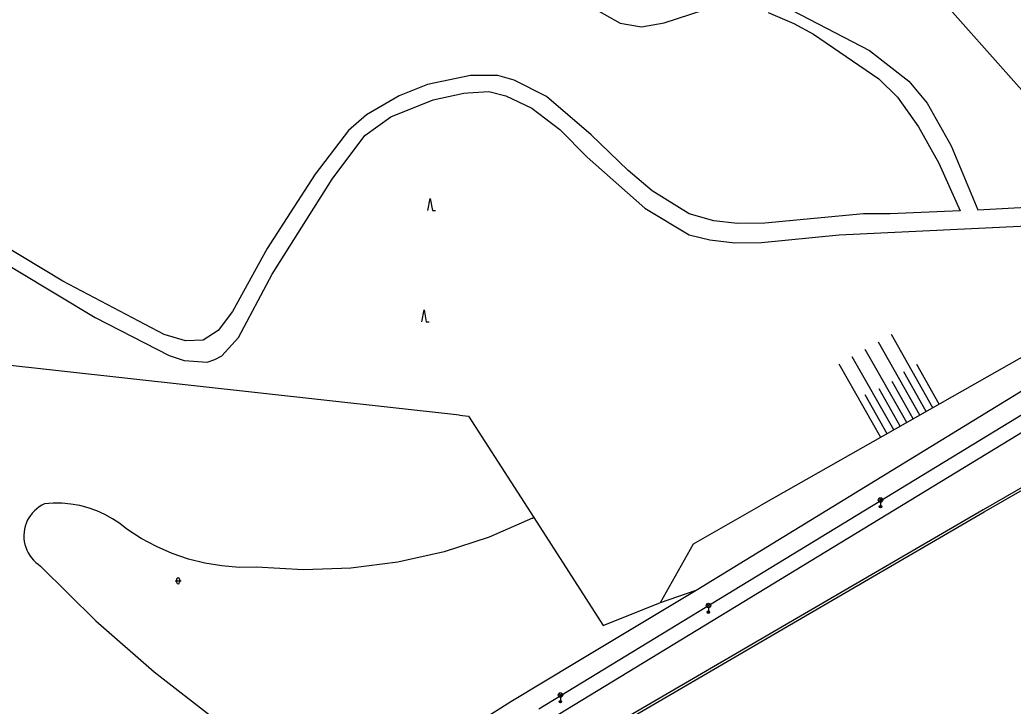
# Model space of a CAD drawing. Extents: x -595546 to -593986, y -1160845 to -1159202.
# Drawn here: x -594634.5 to -594468.8, y -1159714.7 to -1159600.3 of the extents above; entities that cross this region are included whole.
import ezdxf

# ---------------------------------------------------------------- set-up
doc = ezdxf.new("R2010")
doc.units = 0
for name, color, linetype in [('DOP - kresba z DSPS bez souradnic', 7, 'Continuous'), ('DOP - rozhrani ploch obecne', 7, 'Continuous'), ('Level 33', 7, 'Continuous'), ('Level 36', 7, 'Continuous'), ('TM - chodniky - VP', 7, 'Continuous'), ('TM - komunikace - VP', 7, 'Continuous'), ('TM - letecke snimky - pomocna linie', 7, 'Continuous'), ('TM - plot drateny_ kovovy - VP', 7, 'Continuous'), ('TM - podezdivka plotu - VP', 7, 'Continuous'), ('TM - rozhrani ploch obecne - VP', 7, 'Continuous'), ('TM - srafovani', 7, 'Continuous')]:
    doc.layers.add(name, color=color, linetype=linetype)

msp = doc.modelspace()

# ---------------------------------------------------------------- linework, layer by layer
at = {"layer": 'DOP - kresba z DSPS bez souradnic'}
for points in [[(-594537.87, -1159598.85), (-594534.33, -1159600.89)], [(-594526.98, -1159600.81), (-594520.33, -1159598.64)], [(-594509.64, -1159599.08), (-594505.36, -1159600.91)], [(-594505.71, -1159598.69), (-594492.7, -1159605.44)], [(-594534.33, -1159600.89), (-594530.74, -1159601.46)], [(-594530.74, -1159601.46), (-594526.98, -1159600.81)], [(-594505.36, -1159600.91), (-594502.08, -1159602.72)], [(-594502.08, -1159602.72), (-594491.16, -1159610.17)], [(-594492.7, -1159605.44), (-594486.14, -1159610.52)], [(-594559.28, -1159609.58), (-594561.71, -1159610.09)], [(-594554.74, -1159609.59), (-594559.28, -1159609.58)], [(-594552.03, -1159610.35), (-594554.74, -1159609.59)], [(-594566.49, -1159611.08), (-594571.22, -1159613.01)], [(-594561.71, -1159610.09), (-594566.49, -1159611.08)], [(-594546.59, -1159613.1), (-594552.03, -1159610.35)], [(-594491.16, -1159610.17), (-594488.04, -1159613.22)], [(-594486.14, -1159610.52), (-594483.09, -1159614.22)], [(-594565.52, -1159613.64), (-594560.4, -1159612.52)], [(-594560.4, -1159612.52), (-594559.73, -1159612.48)], [(-594559.73, -1159612.48), (-594556.25, -1159612.28)], [(-594556.25, -1159612.28), (-594553.4, -1159612.98)], [(-594571.22, -1159613.01), (-594576.63, -1159616.17)], [(-594572.59, -1159616.49), (-594565.52, -1159613.64)], [(-594553.4, -1159612.98), (-594549.07, -1159615.07)], [(-594539.16, -1159619.48), (-594546.59, -1159613.1)], [(-594488.04, -1159613.22), (-594484.55, -1159618.13)], [(-594483.09, -1159614.22), (-594479.08, -1159621.35)], [(-594576.63, -1159616.17), (-594579.65, -1159618.78)], [(-594549.07, -1159615.07), (-594544.4, -1159618.61)], [(-594576.93, -1159619.6), (-594572.59, -1159616.49)], [(-594579.65, -1159618.78), (-594585.22, -1159626.02)], [(-594582.4, -1159626.86), (-594576.93, -1159619.6)], [(-594544.4, -1159618.61), (-594539.84, -1159623.19)], [(-594532.99, -1159625.44), (-594539.16, -1159619.48)], [(-594484.55, -1159618.13), (-594481.13, -1159624.24)], [(-594479.08, -1159621.35), (-594474.63, -1159631.97)], [(-594539.84, -1159623.19), (-594530.23, -1159631.73)], [(-594481.13, -1159624.24), (-594477.59, -1159632.18)], [(-594585.22, -1159626.02), (-594589.41, -1159632.5)], [(-594528.96, -1159628.83), (-594532.99, -1159625.44)], [(-594587.43, -1159634.86), (-594582.4, -1159626.86)], [(-594522.79, -1159632.64), (-594528.96, -1159628.83)], [(-594474.63, -1159631.97), (-594452.35, -1159630.77)], [(-594589.41, -1159632.5), (-594593.24, -1159638.44)], [(-594530.23, -1159631.73), (-594522.82, -1159636.18)], [(-594518.71, -1159633.84), (-594522.79, -1159632.64)], [(-594493.71, -1159632.67), (-594510.21, -1159634.23)], [(-594489.3, -1159632.67), (-594493.71, -1159632.67)], [(-594477.59, -1159632.18), (-594489.3, -1159632.67)], [(-594514.77, -1159634.28), (-594518.71, -1159633.84)], [(-594510.21, -1159634.23), (-594514.77, -1159634.28)], [(-594497.81, -1159636.15), (-594453.62, -1159634.03)], [(-594627.31, -1159643.9), (-594640.82, -1159635.75)], [(-594592.37, -1159642.72), (-594587.43, -1159634.86)], [(-594510.72, -1159637.44), (-594497.81, -1159636.15)], [(-594522.82, -1159636.18), (-594519.36, -1159636.99)], [(-594519.36, -1159636.99), (-594515.21, -1159637.5)], [(-594515.21, -1159637.5), (-594510.72, -1159637.44)], [(-594641.67, -1159638.08), (-594621.91, -1159649.95)], [(-594593.24, -1159638.44), (-594598.99, -1159648.93)], [(-594598.03, -1159653.27), (-594592.37, -1159642.72)], [(-594610.41, -1159652.79), (-594627.31, -1159643.9)], [(-594598.99, -1159648.93), (-594601.4, -1159652.12)], [(-594621.91, -1159649.95), (-594609.55, -1159656.3)], [(-594601.4, -1159652.12), (-594603.89, -1159653.72)], [(-594606.84, -1159653.85), (-594610.41, -1159652.79)], [(-594603.89, -1159653.72), (-594606.84, -1159653.85)], [(-594600.76, -1159656.36), (-594598.03, -1159653.27)], [(-594609.55, -1159656.3), (-594607.07, -1159657.11)], [(-594607.07, -1159657.11), (-594603.23, -1159657.41)], [(-594603.23, -1159657.41), (-594601.94, -1159656.93)], [(-594601.94, -1159656.93), (-594600.76, -1159656.36)]]:
    msp.add_lwpolyline(points, dxfattribs=at)
at = {"layer": 'DOP - rozhrani ploch obecne'}
for points in [[(-594481.56, -1159596), (-594464.21, -1159615.54)], [(-594439.63, -1159640.88), (-594510.79, -1159681.23)], [(-594561.12, -1159666.21), (-594639.14, -1159657.62)], [(-594561.12, -1159666.21), (-594559.63, -1159666.37)], [(-594559.63, -1159666.37), (-594548.74, -1159683.3)], [(-594522.1, -1159687.68), (-594510.79, -1159681.23)], [(-594548.74, -1159683.3), (-594537.15, -1159701.31)], [(-594527.61, -1159697.45), (-594522.1, -1159687.68)], [(-594537.15, -1159701.31), (-594527.61, -1159697.45)]]:
    msp.add_lwpolyline(points, dxfattribs=at)
at = {"layer": 'Level 33'}
for p, q in [((-594491.16, -1159680.62), (-594490.63, -1159680.09)), ((-594491.16, -1159680.09), (-594490.63, -1159680.62)), ((-594490.89, -1159680.73), (-594490.89, -1159681.48)), ((-594519.87, -1159698.21), (-594519.34, -1159697.68)), ((-594519.87, -1159697.68), (-594519.34, -1159698.21)), ((-594519.6, -1159698.32), (-594519.6, -1159699.07)), ((-594544.55, -1159713.15), (-594544.02, -1159712.62)), ((-594544.55, -1159712.62), (-594544.02, -1159713.15)), ((-594544.29, -1159713.26), (-594544.29, -1159714.01))]:
    msp.add_line(p, q, dxfattribs=at)
for centre, radius in [((-594490.89, -1159680.36), 0.375), ((-594490.89, -1159681.48), 0.2), ((-594490.89, -1159681.48), 0.145), ((-594490.89, -1159681.48), 0.0876), ((-594519.6, -1159697.95), 0.375), ((-594519.6, -1159699.07), 0.2), ((-594519.6, -1159699.07), 0.145), ((-594519.6, -1159699.07), 0.0876), ((-594544.29, -1159712.89), 0.375), ((-594544.29, -1159714.01), 0.2), ((-594544.29, -1159714.01), 0.145), ((-594544.29, -1159714.01), 0.0876)]:
    msp.add_circle(centre, radius, dxfattribs=at)
at = {"layer": 'Level 36'}
for p, q in [((-594608.59, -1159693.84), (-594607.59, -1159693.84)), ((-594608.34, -1159693.59), (-594608.34, -1159694.09)), ((-594607.84, -1159693.59), (-594607.84, -1159694.09))]:
    msp.add_line(p, q, dxfattribs=at)
for points in [[(-594566.41, -1159632.13), (-594566.03, -1159630.13), (-594565.66, -1159632.13), (-594565.16, -1159632.13)], [(-594567.43, -1159650.66), (-594567.05, -1159648.66), (-594566.68, -1159650.66), (-594566.18, -1159650.66)]]:
    msp.add_lwpolyline(points, dxfattribs=at)
for centre, start, end in [((-594608.09, -1159693.59), 0, 180), ((-594608.09, -1159694.09), 180, 0)]:
    msp.add_arc(centre, 0.25, start, end, dxfattribs=at)
at = {"layer": 'TM - chodniky - VP'}
msp.add_lwpolyline([(-594549.53, -1159719.1), (-594427.57, -1159644.86)], dxfattribs=at)
at = {"layer": 'TM - komunikace - VP'}
for points in [[(-594521.65, -1159695.41), (-594430.71, -1159639.8)], [(-594430.78, -1159643.96), (-594547.9, -1159715.26)], [(-594541.66, -1159707.39), (-594521.65, -1159695.41)], [(-594552.59, -1159713.97), (-594541.66, -1159707.39)], [(-594555.88, -1159716.08), (-594552.59, -1159713.97)]]:
    msp.add_lwpolyline(points, dxfattribs=at)
at = {"layer": 'TM - letecke snimky - pomocna linie'}
for points in [[(-594616.64, -1159685.24), (-594617.8, -1159684.31), (-594619.03, -1159683.49), (-594620.32, -1159682.77), (-594621.67, -1159682.16), (-594623.07, -1159681.67), (-594624.5, -1159681.29), (-594625.96, -1159681.04), (-594627.43, -1159680.9), (-594628.91, -1159680.89), (-594630.39, -1159681.01)], [(-594630.39, -1159681.01), (-594630.84, -1159681.24), (-594631.27, -1159681.51), (-594631.68, -1159681.82), (-594632.06, -1159682.16), (-594632.4, -1159682.53), (-594632.72, -1159682.93), (-594633, -1159683.36), (-594633.24, -1159683.8), (-594633.44, -1159684.27), (-594633.6, -1159684.75), (-594633.72, -1159685.25), (-594633.79, -1159685.75), (-594633.82, -1159686.26), (-594633.81, -1159686.77), (-594633.75, -1159687.27), (-594633.65, -1159687.77), (-594633.51, -1159688.26), (-594633.33, -1159688.73), (-594633.1, -1159689.19), (-594632.84, -1159689.62), (-594632.54, -1159690.03), (-594632.21, -1159690.42), (-594631.84, -1159690.77), (-594631.45, -1159691.09), (-594631.03, -1159691.38)], [(-594548.95, -1159683.39), (-594556.2, -1159686.54), (-594563.71, -1159688.99), (-594571.42, -1159690.74), (-594579.26, -1159691.76), (-594587.16, -1159692.04), (-594595.05, -1159691.59)], [(-594548.95, -1159683.39), (-594548.74, -1159683.3)], [(-594595.05, -1159691.59), (-594597.91, -1159691.6), (-594600.77, -1159691.37), (-594603.6, -1159690.91), (-594606.37, -1159690.21), (-594609.09, -1159689.29), (-594611.71, -1159688.15), (-594614.24, -1159686.8), (-594616.64, -1159685.24)], [(-594631.03, -1159691.38), (-594621.8, -1159700.49), (-594612.06, -1159709.04), (-594601.82, -1159716.99)]]:
    msp.add_lwpolyline(points, dxfattribs=at)
at = {"layer": 'TM - plot drateny_ kovovy - VP'}
for points in [[(-594473.57, -1159682.36), (-594447.62, -1159667.44)], [(-594507.77, -1159702.24), (-594473.57, -1159682.36)], [(-594533.16, -1159717.03), (-594507.77, -1159702.24)]]:
    msp.add_lwpolyline(points, dxfattribs=at)
at = {"layer": 'TM - podezdivka plotu - VP'}
for points in [[(-594447.7, -1159667.03), (-594473.77, -1159682.01)], [(-594473.77, -1159682.01), (-594507.97, -1159701.9)], [(-594507.97, -1159701.9), (-594533.54, -1159716.79)]]:
    msp.add_lwpolyline(points, dxfattribs=at)
at = {"layer": 'TM - rozhrani ploch obecne - VP'}
msp.add_lwpolyline([(-594527.61, -1159697.45), (-594521.65, -1159695.41)], dxfattribs=at)
at = {"layer": 'TM - srafovani'}
for points in [[(-594484.34, -1159666.23), (-594491.25, -1159654.04)], [(-594482.16, -1159665), (-594489.08, -1159652.8)], [(-594486.51, -1159667.46), (-594493.43, -1159655.27)], [(-594488.69, -1159668.7), (-594495.6, -1159656.5)], [(-594490.86, -1159669.93), (-594497.78, -1159657.74)], [(-594483.25, -1159665.61), (-594487.02, -1159658.98)], [(-594481.08, -1159664.38), (-594484.82, -1159657.79)], [(-594485.43, -1159666.85), (-594488.96, -1159660.61)], [(-594487.6, -1159668.08), (-594491.14, -1159661.83)], [(-594489.78, -1159669.32), (-594493.44, -1159662.86)]]:
    msp.add_lwpolyline(points, dxfattribs=at)

doc.saveas('drawing.dxf')
